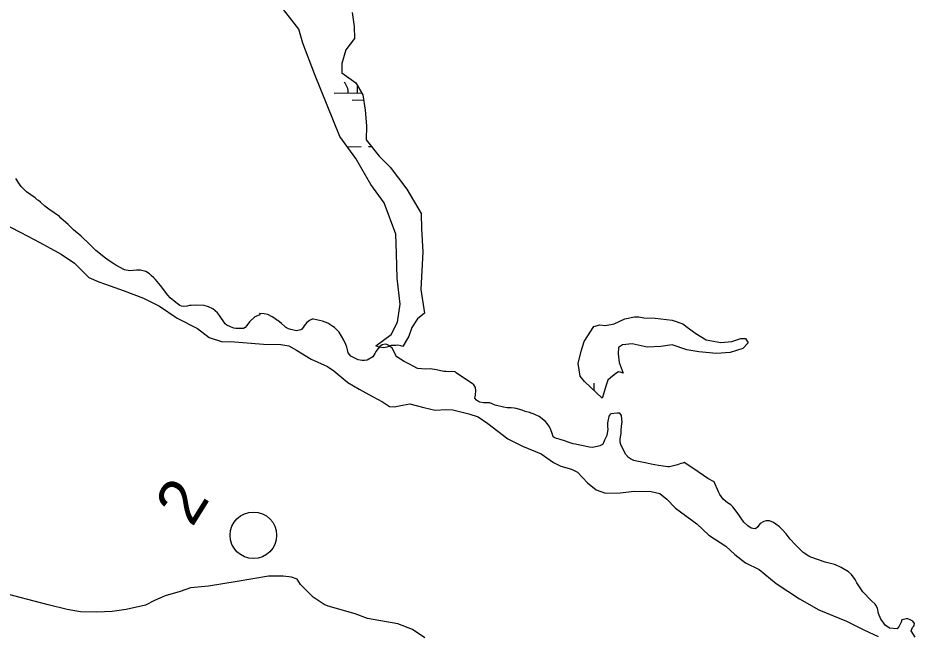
# Model space of a CAD drawing. Extents: x 3146026 to 3183936, y 897894 to 923344.
# Drawn here: x 3172561 to 3174489, y 913917 to 915242 of the extents above; entities that cross this region are included whole.
import ezdxf

# ---------------------------------------------------------------- set-up
doc = ezdxf.new("R2010")
doc.units = 0
for name, color, linetype in [('V-RIVR-EDGE', 7, 'Continuous'), ('V-RIVR-IDEN', 7, 'Continuous'), ('V-RIVR-MILE', 7, 'Continuous'), ('V-SITE-VEGE', 7, 'Continuous'), ('V-WETL-SWMP', 7, 'Continuous')]:
    doc.layers.add(name, color=color, linetype=linetype)

msp = doc.modelspace()

# ---------------------------------------------------------------- linework, layer by layer
at = {"layer": 'V-RIVR-EDGE'}
for points in [[(3172543.7, 914792.6), (3172567.4, 914780.3), (3172608.5, 914758.8), (3172653.9, 914734.2), (3172682.7, 914714.4), (3172713.8, 914683.8), (3172735.2, 914674.7), (3172759.3, 914665.9), (3172789.7, 914655.2), (3172831.1, 914639.3), (3172865.1, 914622.2), (3172903, 914596.4), (3172947.2, 914573.8), (3172972.1, 914555.1), (3173000.9, 914545.6), (3173017.9, 914546.3), (3173089, 914540.2), (3173125.8, 914540.1), (3173143.2, 914536.9), (3173159.8, 914527.4), (3173191, 914507.9), (3173226.5, 914492.4), (3173240.3, 914482.9), (3173269.9, 914458.3), (3173294.4, 914443.6), (3173322.8, 914427.7), (3173344.5, 914416.2), (3173359.9, 914406.3), (3173369.8, 914405.9), (3173387.2, 914409), (3173403, 914412.5), (3173417.2, 914408.9), (3173433, 914404.1), (3173457.9, 914398.5), (3173481.3, 914400.1), (3173495.9, 914399.2), (3173529.9, 914390.9), (3173550.4, 914384.1), (3173570.9, 914369.8), (3173613.9, 914336.9), (3173645.1, 914321.4), (3173685.4, 914304.7), (3173712.3, 914286), (3173728, 914278.5), (3173750.6, 914272.1), (3173763.6, 914265.4), (3173785.3, 914242.4), (3173803.4, 914227.3), (3173824, 914220.5), (3173855.2, 914221.2), (3173886, 914224.7), (3173922, 914223.8), (3173940.2, 914219.5), (3173955.6, 914207.6), (3173974.1, 914187.7), (3174019.9, 914154), (3174045.5, 914129.5), (3174082.6, 914106), (3174101.6, 914088.6), (3174124.4, 914070.4), (3174153.7, 914056.4), (3174190.8, 914025.9), (3174240.5, 913993), (3174282.3, 913969.2), (3174341.6, 913945.3), (3174378.7, 913926.6), (3174409.9, 913911.9)], [(3173435.4, 913909.2), (3173408.9, 913927.4), (3173377.3, 913939.4), (3173312.5, 913951), (3173285.7, 913960.5), (3173228, 913976.9), (3173218.9, 913980.9), (3173195.6, 913996.7), (3173168.4, 914024.1), (3173160.9, 914035.2), (3173148.7, 914039.6), (3173130.9, 914041.6), (3173099.7, 914041.7), (3173032, 914030.4), (3172970.7, 914020.2), (3172932, 914016.4), (3172909.4, 914008.5), (3172877.8, 913999.1), (3172854.4, 913989.7), (3172835.4, 913979.5), (3172793.9, 913970.1), (3172763.8, 913965.8), (3172731, 913964.3), (3172695.5, 913964.8), (3172667, 913970), (3172626.3, 913980), (3172521.6, 914007.5)]]:
    msp.add_lwpolyline(points, dxfattribs=at)
at = {"layer": 'V-RIVR-MILE'}
msp.add_circle((3173067.1, 914129.6), 50, dxfattribs=at)
at = {"layer": 'V-SITE-VEGE'}
for points in [[(3173133.7, 914579.1), (3173127.4, 914585), (3173119.6, 914591.2), (3173117.6, 914592.4), (3173112.9, 914595.9), (3173107.1, 914599.4), (3173098.1, 914604.4), (3173090.3, 914605.6), (3173080.1, 914606.4), (3173080.9, 914603.6), (3173076.2, 914601.7), (3173070.3, 914598.9), (3173059, 914588.4), (3173052.8, 914580.9), (3173049.3, 914576.2), (3173045.8, 914574.3), (3173029.4, 914573.8), (3173025.1, 914575), (3173017.6, 914577.7), (3173010.2, 914581.6), (3173006.7, 914584.4), (3172994.5, 914601.9), (3172989.8, 914607.8), (3172979.7, 914616.3), (3172970.7, 914621), (3172961.3, 914623.7), (3172944.5, 914624.5), (3172933.2, 914623.7), (3172930, 914623.7), (3172924.6, 914622.5), (3172917.2, 914621.7), (3172912.5, 914622.1), (3172909.3, 914623.3), (3172900.3, 914629.9), (3172888.2, 914640.4), (3172883.1, 914645.5), (3172867.5, 914666.6), (3172856.9, 914679.8), (3172853, 914683.3), (3172847.1, 914688), (3172843.6, 914691.5), (3172836.2, 914697), (3172824.8, 914699.7), (3172815.8, 914699.3), (3172801.8, 914698.1), (3172790.4, 914700.4), (3172771.3, 914710.1), (3172767, 914712.9), (3172759.5, 914717.9), (3172749, 914725.7), (3172728.6, 914742.1), (3172710.2, 914760.4), (3172702.8, 914766.7), (3172696.9, 914772.5), (3172680.5, 914786.6), (3172669.2, 914797.5), (3172653.5, 914811.5), (3172650.4, 914814.6), (3172627.7, 914830.6), (3172618.7, 914837.2), (3172609.3, 914845.4), (3172605.4, 914849.3), (3172602.7, 914850.9), (3172598, 914854.8), (3172579.6, 914868), (3172576.8, 914870.8), (3172573.7, 914873.5), (3172567.8, 914879.7), (3172564.3, 914884.8), (3172556.9, 914896.9)], [(3173796.7, 914318.5), (3173789.3, 914319.3), (3173775.6, 914322), (3173768.6, 914323.5), (3173759.2, 914325.5), (3173754.5, 914326.2), (3173749.8, 914327.4), (3173745.5, 914329), (3173735.7, 914332.8), (3173724, 914336.3), (3173718.2, 914337.9), (3173713.1, 914339.8), (3173711.1, 914341.4), (3173708.8, 914348.4), (3173706.4, 914356.2), (3173703.7, 914362.5), (3173698.6, 914369.9), (3173694.6, 914374.2), (3173681.3, 914384.7), (3173672, 914389.4), (3173660.6, 914393.3), (3173650.9, 914396), (3173644.6, 914398.3), (3173632.1, 914402.2), (3173627.4, 914403), (3173620.8, 914403.4), (3173616.9, 914403.7), (3173612.6, 914403.7), (3173604.3, 914404.9), (3173586.4, 914409.6), (3173580.5, 914412.3), (3173575.4, 914414.2), (3173565.3, 914414.6), (3173561.4, 914414.2), (3173553.9, 914416.1), (3173550.8, 914417.3), (3173546.5, 914420), (3173543, 914424.7), (3173543.4, 914427.4), (3173544.1, 914430.6), (3173544.9, 914441.1), (3173544.1, 914447), (3173540.6, 914452.8), (3173537.5, 914455.6), (3173531.2, 914459.5), (3173502.6, 914478.9), (3173500.7, 914480.9), (3173493.7, 914481.7), (3173486.6, 914481.3), (3173480.4, 914481.6), (3173476.5, 914481.6), (3173460.4, 914485.1), (3173446.8, 914487.4), (3173436.2, 914487), (3173420.6, 914488.2), (3173418.2, 914489), (3173411.6, 914492.5), (3173401.4, 914498.3), (3173390.9, 914503.4), (3173375.2, 914513.5), (3173373.3, 914515.8), (3173370.9, 914520.9), (3173365, 914531.8), (3173361.9, 914535), (3173358, 914537.7), (3173354.1, 914539.6), (3173350.2, 914540.4), (3173343.9, 914538.8), (3173338.5, 914535.7), (3173332.6, 914527.9), (3173331.1, 914525.5), (3173328.3, 914520.4), (3173323.7, 914513.4), (3173311.6, 914506), (3173306.1, 914505.2), (3173300.6, 914505.2), (3173292, 914506.7), (3173276.8, 914514.5), (3173270.9, 914521.5), (3173269.3, 914528.6), (3173267.7, 914534), (3173265.8, 914539.9), (3173261.5, 914549.2), (3173251.7, 914566), (3173241.1, 914576.6), (3173238, 914578.5), (3173227.4, 914585.9), (3173215.3, 914589.8), (3173196.5, 914594.5), (3173193.4, 914594.4), (3173187.6, 914591.7), (3173181.7, 914587.4), (3173176.2, 914580), (3173174.3, 914576.1), (3173171.2, 914572.5), (3173169.2, 914571), (3173159.9, 914569.4), (3173147.7, 914571.7), (3173142.3, 914573.7), (3173136.4, 914576.8), (3173133.7, 914579.1)], [(3174487.7, 913939.9), (3174484.2, 913945), (3174476.7, 913948.9), (3174473.2, 913949.7), (3174470.5, 913950.1), (3174460.3, 913948.1), (3174458.8, 913942.6), (3174457.6, 913939.9), (3174454.5, 913934), (3174450.2, 913928.5), (3174434.2, 913930.1), (3174424.8, 913936.7), (3174420.1, 913942.6), (3174415.4, 913949.2), (3174410.7, 913961.3), (3174407.9, 913972.6), (3174404.4, 913979.3), (3174402.9, 913981.2), (3174395, 913989), (3174377, 914008.1), (3174364.1, 914027.2), (3174360.2, 914034.7), (3174352, 914045.6), (3174346.1, 914051), (3174330.4, 914060), (3174317.9, 914065.8), (3174316, 914067), (3174296, 914072.1), (3174264.8, 914082.2), (3174260.9, 914084.5), (3174248.7, 914092.7), (3174231.5, 914109.8), (3174220.9, 914121.5), (3174211.9, 914132.9), (3174203.3, 914141.8), (3174197.5, 914147.7), (3174189.6, 914153.5), (3174184.5, 914157.4), (3174175.9, 914160.9), (3174169.3, 914160.9), (3174163.8, 914158.9), (3174156.4, 914154.6), (3174153.3, 914151.5), (3174151, 914148), (3174146.3, 914143.3), (3174140, 914144.1), (3174136.9, 914145.2), (3174129.9, 914149.9), (3174121.3, 914158.1), (3174106.4, 914178.8), (3174097, 914190.5), (3174092.7, 914194.8), (3174086, 914199.4), (3174076.6, 914207.6), (3174069.6, 914217), (3174068.4, 914218.9), (3174066.4, 914222.9), (3174057, 914244.7), (3174043.7, 914251.7), (3174013.2, 914272.8), (3173992.9, 914286), (3173989.8, 914284.8), (3173985.9, 914284.1), (3173978.1, 914280.9), (3173960.9, 914277), (3173957.7, 914276.6), (3173937.4, 914279.3), (3173922.2, 914282.4), (3173912.4, 914284.7), (3173887.4, 914289.3), (3173884.3, 914290.1), (3173877.2, 914294), (3173872.9, 914296.7), (3173867.1, 914303.4), (3173864.3, 914308.1), (3173856.5, 914324.5), (3173854.9, 914329.9), (3173854.9, 914337), (3173857.2, 914348.7), (3173857.6, 914355.3), (3173859.1, 914370.6), (3173859.5, 914372.9), (3173859.1, 914379.2), (3173858.3, 914387.4), (3173854.4, 914392), (3173851.3, 914392.4), (3173848.5, 914392.4), (3173835.3, 914390.8), (3173832.9, 914388.9), (3173831, 914385.4), (3173830.2, 914381.1), (3173829.4, 914378.3), (3173828.3, 914371.7), (3173828.3, 914362.7), (3173828.7, 914357.6), (3173826.4, 914344.3), (3173821.7, 914333.8), (3173820.1, 914329.5), (3173817, 914324.8), (3173811.6, 914321.6), (3173796.7, 914318.5)], [(3174488.9, 913910.6), (3174480.3, 913924.3), (3174483.4, 913931.3), (3174485.4, 913933.3), (3174486.9, 913936), (3174487.7, 913939.9)]]:
    msp.add_lwpolyline(points, dxfattribs=at)
at = {"layer": 'V-WETL-SWMP'}
for p, q in [((3173291, 915080.7), (3173290.9, 915096.1)), ((3173241, 915080.2), (3173299.9, 915080.8)), ((3173279.2, 915065.1), (3173303.2, 915065.4)), ((3173268.8, 914965), (3173298.8, 914965.3)), ((3173314.8, 914965.5), (3173320.9, 914965.5)), ((3173799.3, 914440.2), (3173799.2, 914456.4))]:
    msp.add_line(p, q, dxfattribs=at)
msp.add_lwpolyline([(3173279.2, 915253.5), (3173283.3, 915223.3), (3173284.5, 915197.9), (3173265.4, 915173.3), (3173256.8, 915144), (3173256.9, 915123.7), (3173287, 915102.6), (3173302.3, 915076.8), (3173307, 915043.3), (3173309.8, 915010.1), (3173309.5, 914979.6), (3173337.6, 914944.9), (3173361.1, 914920.7), (3173396.8, 914873.9), (3173427.3, 914821.2), (3173428.6, 914788.7), (3173431, 914738.7), (3173426.8, 914657.9), (3173434.7, 914607.1), (3173419.5, 914595), (3173407.4, 914576.2), (3173401.2, 914557.4), (3173388.4, 914535.4), (3173383.9, 914536.9), (3173377.3, 914538.4), (3173373.5, 914537.8), (3173363.1, 914537.5), (3173359.1, 914535.8), (3173354, 914533.8), (3173347, 914532.4), (3173337.7, 914533.7), (3173330.1, 914536.6), (3173362.9, 914561.6), (3173376.9, 914587.5), (3173382.3, 914626.5), (3173376, 914682.4), (3173374.7, 914735.5), (3173373.1, 914777.3), (3173348.4, 914844.5), (3173319.4, 914883.9), (3173287.3, 914939.7), (3173252.8, 914986.9), (3173198.7, 915121.6), (3173173.5, 915187.6), (3173164.7, 915217.6), (3173117.1, 915279)], dxfattribs=at)
msp.add_lwpolyline([(3173816.3, 914424.2), (3173778.3, 914460.1), (3173769.3, 914471.4), (3173765, 914498.7), (3173771.2, 914525.7), (3173778.2, 914546.4), (3173798.4, 914578.5), (3173811.3, 914582), (3173823.4, 914580.9), (3173842.6, 914584), (3173865.6, 914594.6), (3173885.9, 914599.3), (3173895.3, 914599.3), (3173906.2, 914597.4), (3173930.1, 914596.7), (3173967.2, 914592), (3173989.9, 914583.9), (3174002.4, 914574.9), (3174018, 914563.2), (3174040.3, 914549.6), (3174071.6, 914543.8), (3174095.4, 914546.5), (3174114.2, 914552.8), (3174124.7, 914552.8), (3174130.6, 914543.1), (3174118.5, 914531), (3174091.9, 914522.3), (3174061.9, 914520.3), (3174024, 914523.8), (3173998.2, 914528), (3173967.3, 914539.3), (3173942.7, 914535.7), (3173913.4, 914533.7), (3173881.3, 914541.5), (3173860.2, 914538.7), (3173851.7, 914533.2), (3173851.3, 914519.6), (3173852.9, 914500.8), (3173862, 914477.8), (3173855.6, 914480.4), (3173851.6, 914481.1), (3173846.1, 914477.5), (3173834.4, 914468.4), (3173828.6, 914462.9), (3173824.9, 914452.3), (3173818.1, 914428.4)], close=True, dxfattribs=at)
msp.add_arc((3173235.8, 915080.6), 35.2, 359.7992, 41.3429, dxfattribs=at)

# ---------------------------------------------------------------- texts
at = {"layer": 'V-RIVR-IDEN'}
msp.add_text('2', height=100, rotation=58.0283, dxfattribs=at).set_placement((3172935.6, 914145.2))

doc.saveas('drawing.dxf')
